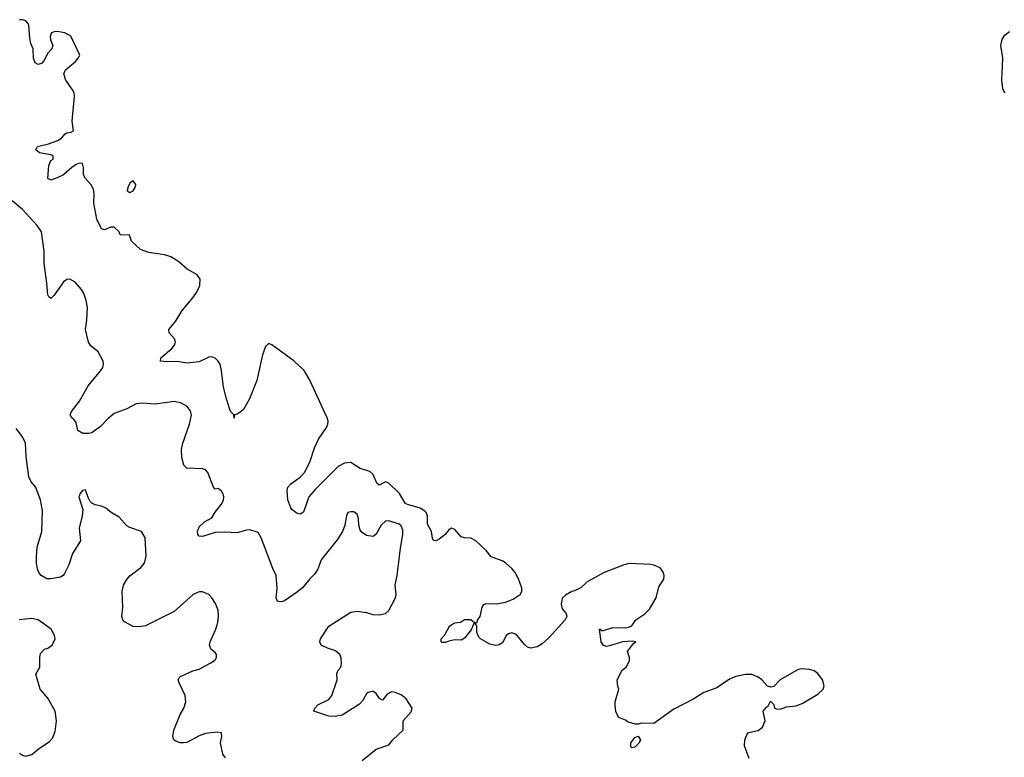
# Model space of a CAD drawing. Header units: inches. Extents: x 2001573 to 2220545, y 644482 to 846830.
# Tile 515 of 656: x 2130912 to 2137150, y 781598 to 786274. Entities that reach past the tile are written whole.
import ezdxf

# ---------------------------------------------------------------- set-up
doc = ezdxf.new("R2010")
doc.units = ezdxf.units.IN
doc.header["$MEASUREMENT"] = 0
doc.layers.add('C1738', color=7, linetype='Continuous')

msp = doc.modelspace()

# ---------------------------------------------------------------- linework, layer by layer
at = {"layer": 'C1738', "color": 5}
for points, elevation in [([(2135534.3, 781590), (2135503.5, 781670), (2135506, 781710), (2135520.1, 781739.9), (2135530, 781754.8), (2135590, 781768), (2135618, 781790), (2135634.5, 781830), (2135622, 781890), (2135643.1, 781916.9), (2135655.3, 781924.7), (2135670, 781954), (2135690, 781934), (2135694, 781910), (2135706.4, 781906.4), (2135730, 781904), (2135770, 781918.8), (2135830, 781925.5), (2135870, 781940.4), (2135970, 781998), (2136002.7, 782030), (2136009.3, 782050.7), (2135999.5, 782090), (2135970, 782129.4), (2135945.8, 782145.8), (2135915.6, 782155.6), (2135870, 782159.6), (2135845.3, 782154.7), (2135731.3, 782090), (2135690, 782048), (2135670, 782042), (2135650, 782048.7), (2135613.2, 782090), (2135590, 782106), (2135550, 782122.7), (2135510, 782123.7), (2135450, 782109.6), (2135410, 782093), (2135330, 782039.5), (2135246, 782010), (2135182.8, 781970), (2135056.9, 781903.1), (2134930, 781813.2), (2134850, 781814), (2134830, 781808), (2134811.6, 781808.4), (2134763.7, 781823.7), (2134750, 781834), (2134708, 781850), (2134690, 781886), (2134684, 781930), (2134684, 781950), (2134708.7, 782030), (2134702, 782050), (2134698, 782090), (2134729, 782150), (2134755.3, 782170), (2134775.3, 782210), (2134775.3, 782230), (2134762, 782270), (2134801.2, 782318.8), (2134815.3, 782330), (2134794.5, 782334.5), (2134731.1, 782331.1), (2134650, 782304.8), (2134630, 782301.5), (2134610, 782306.3), (2134596.9, 782330), (2134586, 782410), (2134588.9, 782411.1), (2134601.4, 782401.4), (2134610, 782402), (2134670, 782420.2), (2134750, 782419.7), (2134774.8, 782425.2), (2134790, 782432.7), (2134815.1, 782470), (2134872.6, 782507.4), (2134903.2, 782536.8), (2134945.3, 782610), (2134961.7, 782678.3), (2134992.8, 782727.2), (2134995.8, 782750), (2134990, 782771.1), (2134970, 782798.7), (2134930, 782816), (2134910, 782819.8), (2134774.2, 782825.8), (2134740.9, 782819.1), (2134614.8, 782770), (2134507.3, 782710), (2134466.7, 782673.3), (2134426.9, 782653.1), (2134410, 782649.5), (2134370, 782626), (2134350, 782607), (2134342.7, 782570), (2134350, 782540.3), (2134374, 782510), (2134378.7, 782490), (2134368, 782470), (2134265.2, 782354.8), (2134222.8, 782317.2), (2134190, 782298.9), (2134150, 782291.1), (2134130, 782296.9), (2134110, 782312.8), (2134063.5, 782370), (2134050, 782380.8), (2134030, 782386.4), (2134010, 782381.7), (2133994, 782370), (2133972.9, 782327.1), (2133950, 782312.3), (2133927.5, 782307.5), (2133890, 782316.2), (2133832, 782350), (2133820.8, 782360.8), (2133809.3, 782390), (2133808.4, 782428.4), (2133802, 782442), (2133790, 782446), (2133773, 782407), (2133730, 782354), (2133710, 782341.2), (2133670, 782342.7), (2133630, 782335.3), (2133610, 782325.2), (2133586.3, 782326.3), (2133582, 782330), (2133582, 782350), (2133605.6, 782374.4), (2133635.3, 782430), (2133650, 782441), (2133670, 782450.7), (2133704, 782456), (2133730, 782471), (2133771.1, 782471.1), (2133792.7, 782452.7), (2133810, 782452), (2133813.3, 782466.7), (2133830, 782490.7), (2133843.1, 782550), (2133852.9, 782567.1), (2133867.3, 782572.7), (2133930, 782572.2), (2133990, 782580.8), (2134038.9, 782601.1), (2134082.5, 782630), (2134094.5, 782650), (2134093.4, 782670), (2134071.7, 782730), (2134051.3, 782770), (2134030, 782795.7), (2133990, 782830.2), (2133970, 782842.7), (2133898.3, 782870), (2133868.4, 782910), (2133802.5, 782970), (2133770, 782988.4), (2133730, 782989.9), (2133710, 782996.1), (2133670, 783042.9), (2133648.7, 783050), (2133630, 783039.3), (2133608.7, 783011.3), (2133570, 782982), (2133550, 782971), (2133532.9, 782972.9), (2133526.5, 782986.5), (2133520.6, 783030), (2133496.4, 783076.4), (2133494.9, 783130), (2133487.8, 783150), (2133479.2, 783159.2), (2133450, 783177.8), (2133370, 783201), (2133353.8, 783210), (2133318, 783270), (2133250, 783335.9), (2133230, 783343.9), (2133190, 783324.2), (2133175.3, 783335.3), (2133150.8, 783390), (2133130, 783409.7), (2133070, 783428.8), (2133010, 783466.8), (2132970, 783462.8), (2132930, 783441.4), (2132784.2, 783295.8), (2132745, 783250), (2132710, 783153.2), (2132690, 783139), (2132670, 783144), (2132637.2, 783170), (2132630, 783179), (2132611.3, 783230), (2132607.2, 783290), (2132611.6, 783310), (2132630, 783332.2), (2132690, 783375), (2132716.1, 783403.9), (2132750.3, 783469.7), (2132780.6, 783559.4), (2132805.2, 783614.8), (2132856.1, 783690), (2132863.9, 783710), (2132865.6, 783730), (2132861.1, 783750), (2132751.4, 783990), (2132714.3, 784050), (2132650, 784112.5), (2132510, 784213.5), (2132490, 784220.7), (2132470, 784202.7), (2132450.2, 784149.8), (2132413.8, 783986.2), (2132368.4, 783870), (2132330, 783803.7), (2132310, 783785.2), (2132290, 783773.2), (2132274, 783770), (2132270, 783748), (2132268, 783770), (2132250, 783788), (2132242.7, 783802.7), (2132222.7, 783870), (2132204.1, 783944.1), (2132190.6, 784050), (2132181.4, 784090), (2132170, 784109.6), (2132150, 784128), (2132130, 784137.4), (2132110, 784135.4), (2132050, 784105.1), (2131970, 784097.6), (2131910, 784107), (2131845.4, 784105.4), (2131805.2, 784110), (2131807, 784130), (2131876.9, 784190), (2131893.6, 784210), (2131899.5, 784230), (2131892.3, 784250), (2131859.5, 784290), (2131857, 784310), (2131898.6, 784361.4), (2131940.9, 784430), (2132009.7, 784510), (2132036.9, 784550), (2132053.3, 784590), (2132055.6, 784630), (2132036.2, 784656.2), (2131973.6, 784693.6), (2131919.5, 784739.5), (2131869.5, 784770), (2131830, 784782.9), (2131730, 784797.8), (2131677.7, 784817.7), (2131619.5, 784870), (2131608.7, 784908.7), (2131548, 784910), (2131542, 784930), (2131510, 784959.3), (2131490, 784958), (2131450, 784940.9), (2131430, 784949.3), (2131401.7, 785010), (2131382.6, 785110), (2131384.7, 785170), (2131380.1, 785200.1), (2131362.7, 785230), (2131328.1, 785268.1), (2131315.6, 785290), (2131316.6, 785336.6), (2131310, 785362), (2131290, 785364.5), (2131270, 785356.2), (2131242.3, 785337.7), (2131190.3, 785290), (2131150, 785270.8), (2131110, 785257.7), (2131090, 785267), (2131097.6, 785350), (2131110, 785382), (2131124, 785390), (2131125.2, 785410), (2131110, 785418.4), (2131038, 785430), (2131013.6, 785450), (2131024.5, 785470), (2131093.8, 785486.2), (2131152.8, 785507.2), (2131176.4, 785523.6), (2131199.3, 785550), (2131210, 785556.4), (2131238.4, 785561.6), (2131252.3, 785570), (2131244.7, 785630), (2131259.7, 785790), (2131256.3, 785810), (2131246.3, 785830), (2131204.7, 785890), (2131192.6, 785930), (2131202.9, 785957.1), (2131264.7, 786010), (2131283.6, 786030), (2131292.4, 786050), (2131235.7, 786170), (2131198.2, 786190), (2131150, 786199), (2131130, 786198.1), (2131113, 786190), (2131104.7, 786170), (2131107.2, 786147.2), (2131121.3, 786110), (2131114.9, 786090), (2131090, 786061.3), (2131066, 786014), (2131050, 785996.9), (2131030, 785989.7), (2131010, 786000.7), (2130999.8, 786030), (2130998.4, 786090), (2130983.6, 786123.6), (2130976.3, 786156.3), (2130970, 786239.3), (2130966.6, 786250), (2130950, 786267.4), (2130930, 786274.1), (2130910, 786272.5)], 220), ([(2137183.5, 786196.5), (2137146.7, 786170), (2137134.4, 786150), (2137127.2, 786110), (2137138.1, 786030), (2137131.8, 785890), (2137138.3, 785838.3), (2137152.1, 785810)], 220), ([(2133081.5, 781578.5), (2133170, 781650.5), (2133250, 781678), (2133277.2, 781710), (2133341.2, 781770), (2133341.2, 781830), (2133392.7, 781887.3), (2133399.5, 781910), (2133360.7, 781970), (2133330, 781995.1), (2133290, 782009.7), (2133267.4, 782012.6), (2133240.9, 781999.1), (2133210, 781961.2), (2133192, 781972), (2133170, 782003.7), (2133150, 782016.9), (2133120.7, 782010), (2133110, 782000.9), (2133084.5, 781955.5), (2133065.2, 781934.8), (2132955.5, 781864.5), (2132910, 781856.8), (2132870, 781859.1), (2132775.3, 781890), (2132781.2, 781910), (2132801.2, 781930), (2132870, 781965.7), (2132890.6, 781989.4), (2132923.7, 782090), (2132920.9, 782130), (2132929.3, 782150), (2132946, 782170), (2132952, 782190), (2132949.5, 782229.5), (2132941.2, 782250), (2132913.4, 782273.4), (2132862, 782290), (2132822, 782310), (2132813.2, 782330), (2132817.2, 782350), (2132869.8, 782430.2), (2133010, 782519.1), (2133050, 782524.9), (2133110, 782515.5), (2133150, 782503.8), (2133190, 782500.5), (2133229.6, 782510.4), (2133251.4, 782528.6), (2133293.2, 782610), (2133297.2, 782630), (2133291.5, 782690), (2133304, 782750), (2133324.2, 782924.2), (2133340.3, 783010), (2133338.8, 783038.8), (2133330, 783065.1), (2133316.1, 783076.1), (2133250, 783096.9), (2133230, 783095.1), (2133203.1, 783070), (2133170, 783012.7), (2133157.7, 783002.3), (2133150, 782997), (2133110, 783004.7), (2133082.5, 783022.5), (2133070, 783039), (2133061.6, 783070), (2133059.6, 783110), (2133050, 783139), (2133030, 783154.5), (2133010, 783155.1), (2132990.7, 783149.3), (2132982, 783130), (2132972.4, 783070), (2132956.4, 783030), (2132923.6, 782976.4), (2132823, 782850), (2132800.4, 782790), (2132780.7, 782759.3), (2132750, 782729.6), (2132705.1, 782674.9), (2132672.5, 782647.5), (2132590, 782591.1), (2132570, 782584.8), (2132550, 782585.1), (2132542.9, 782590), (2132536.9, 782610), (2132543.2, 782670), (2132536.1, 782750), (2132515, 782795.1), (2132442.9, 782990), (2132422.7, 783022.7), (2132370, 783039.3), (2132350, 783038), (2132290, 783021.1), (2132210, 783026.3), (2132150, 783024.2), (2132070, 782998.4), (2132050, 782999.3), (2132040.9, 783010), (2132039.5, 783030), (2132050, 783058.8), (2132082.7, 783090), (2132130, 783115.5), (2132150, 783153), (2132194.7, 783210), (2132203.5, 783230), (2132204.7, 783250), (2132199.7, 783270), (2132190, 783285.6), (2132170, 783302.4), (2132150, 783298.4), (2132139.6, 783310), (2132104.3, 783404.3), (2132090, 783420.5), (2132070, 783427), (2131971.8, 783431.8), (2131951.5, 783450), (2131939.1, 783499.1), (2131937.6, 783550), (2131944.8, 783590), (2131988, 783710), (2132000.5, 783770), (2131994.9, 783794.9), (2131970, 783824.5), (2131930, 783845.1), (2131890, 783854), (2131770, 783836.9), (2131690, 783843.5), (2131650, 783838.7), (2131590, 783807.3), (2131510, 783777.3), (2131470, 783743.5), (2131424.8, 783695.2), (2131370, 783655.9), (2131350, 783649.9), (2131311.4, 783651.4), (2131280.3, 783670), (2131270, 783719.3), (2131258, 783738), (2131242.7, 783750), (2131232.3, 783770), (2131239.5, 783790), (2131290, 783855.5), (2131346.3, 783953.7), (2131426, 784050), (2131438.7, 784070), (2131443.6, 784090), (2131440.7, 784110), (2131410, 784169.2), (2131365.1, 784205.1), (2131347, 784230), (2131329.7, 784310), (2131338.4, 784370), (2131342, 784450), (2131333.1, 784493.1), (2131317.7, 784537.7), (2131303.5, 784563.5), (2131263.7, 784610), (2131230, 784629.7), (2131210, 784626.6), (2131190, 784613), (2131130, 784527.6), (2131110, 784507), (2131096.6, 784516.6), (2131089.7, 784530), (2131084.9, 784604.9), (2131067.9, 784727.9), (2131066.5, 784806.5), (2131049.6, 784930), (2131022.9, 784970), (2130929.2, 785070), (2130865.1, 785125.1)], 240), ([(2132215.1, 781595.1), (2132198.7, 781618.7), (2132185, 781690), (2132193.2, 781730), (2132190, 781754.5), (2132162.8, 781757.2), (2132090, 781749.3), (2132050, 781735.1), (2131970, 781692.3), (2131950, 781689.4), (2131929.5, 781689.5), (2131900.7, 781700.7), (2131889.5, 781709.5), (2131882.7, 781730), (2131889.5, 781770), (2131929.6, 781870), (2131951, 781909), (2131964.2, 781950), (2131960.5, 781990), (2131922, 782070), (2131916, 782090), (2131920.7, 782099.3), (2131930, 782110.7), (2132010, 782146.8), (2132050, 782157.3), (2132123.2, 782196.8), (2132150, 782216), (2132159.3, 782230), (2132158.4, 782250), (2132150, 782262.7), (2132123.6, 782283.6), (2132114.5, 782310), (2132118, 782330), (2132154, 782410), (2132167.5, 782452.5), (2132171.6, 782490), (2132169.6, 782530), (2132153.6, 782573.6), (2132129.7, 782609.7), (2132109.7, 782629.7), (2132070, 782647.3), (2132050, 782647.3), (2132010.3, 782629.7), (2131890, 782521.6), (2131710, 782432), (2131670, 782424.5), (2131630, 782426.6), (2131576.6, 782456.6), (2131565.1, 782470), (2131559.6, 782490), (2131565.1, 782550), (2131562.2, 782650), (2131569.1, 782690), (2131590, 782725.7), (2131610, 782748.9), (2131678.9, 782801.1), (2131701.8, 782830), (2131712.9, 782872.9), (2131706.3, 782990), (2131682.9, 783030), (2131610, 783054.5), (2131590, 783066.5), (2131541.4, 783121.4), (2131490.8, 783150), (2131457.7, 783177.7), (2131430, 783189.9), (2131390, 783199.2), (2131369.9, 783209.9), (2131359.5, 783219.5), (2131345.4, 783245.4), (2131330, 783294.5), (2131310, 783289.5), (2131294.4, 783270), (2131287.4, 783250), (2131312.9, 783170), (2131308.8, 783128.8), (2131288.8, 783050), (2131297, 782970), (2131247.4, 782890), (2131222.4, 782817.6), (2131196.3, 782763.7), (2131187.3, 782750), (2131170, 782739.6), (2131110, 782729.7), (2131084, 782730), (2131047.8, 782750), (2131033.3, 782770), (2131025.7, 782790), (2131019.1, 782830), (2131018.9, 782870), (2131023.5, 782930), (2131053.3, 783030), (2131056.3, 783163.7), (2131043.1, 783230), (2131011.9, 783311.9), (2130985.2, 783345.2), (2130970, 783377.2), (2130954.1, 783505.9), (2130949.6, 783589.6), (2130929.2, 783630), (2130890, 783682)], 260), ([(2130910, 781624.7), (2130930, 781611.3), (2130950, 781606), (2130990, 781616), (2131029, 781650), (2131101, 781699), (2131119.3, 781720.7), (2131137.1, 781762.9), (2131146, 781830), (2131136.2, 781890), (2131090, 781974), (2131041.2, 782030), (2131015.3, 782124.7), (2131039, 782170), (2131039.5, 782230), (2131044.2, 782255.8), (2131070, 782284), (2131090, 782290.7), (2131117.2, 782310), (2131136, 782350), (2131132.7, 782370), (2131111.5, 782411.5), (2131030, 782469.6), (2130990, 782478), (2130909.6, 782469.6)], 280)]:
    msp.add_lwpolyline(points, dxfattribs=dict(at, elevation=elevation))
at = {"layer": 'C1738', "color": 5, "elevation": 220}
for points in [[(2131630, 785251.7), (2131610, 785238.5), (2131596.6, 785210), (2131593.1, 785190), (2131610, 785178.2), (2131630, 785190.2), (2131643.2, 785210), (2131647.3, 785230)], [(2134790, 781658), (2134784, 781664), (2134784, 781690), (2134810, 781724.7), (2134830, 781732), (2134844.7, 781710), (2134836, 781690), (2134810, 781662)]]:
    msp.add_lwpolyline(points, close=True, dxfattribs=at)

doc.saveas('drawing.dxf')
